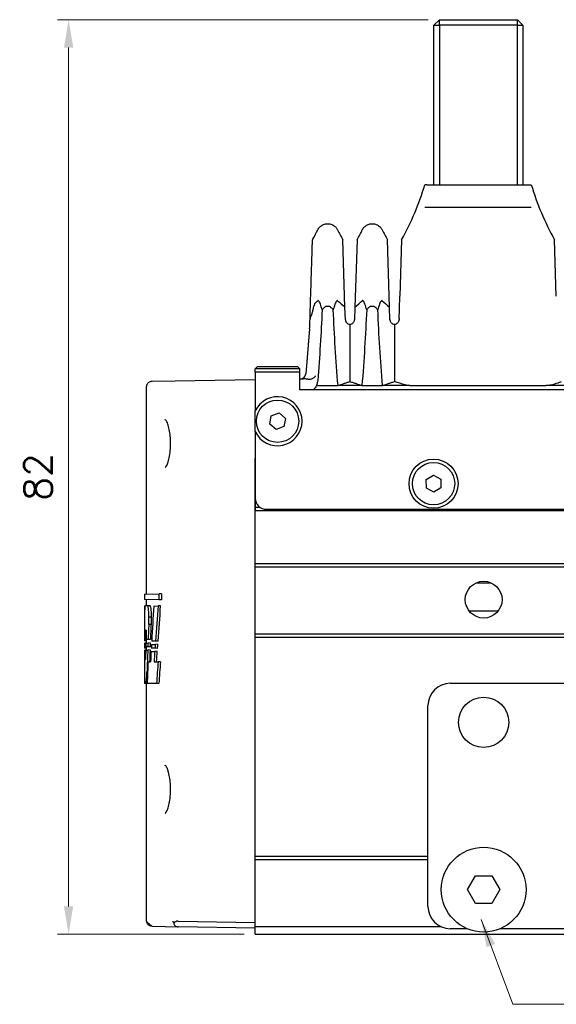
# Model space of a CAD drawing. Header units: millimetres. Extents: x 399 to 6076, y -1991 to 1602.
# Tile 298 of 324: x 5191 to 5239, y 479 to 567. Entities that reach past the tile are written whole.
import ezdxf

# ---------------------------------------------------------------- set-up
doc = ezdxf.new("R2010")
doc.units = ezdxf.units.MM
for name, color, linetype, lineweight in [('AM_0', 7, 'Continuous', 50), ('AM_5', 3, 'Continuous', 25), ('可見 (ISO)', 7, 'Continuous', 25)]:
    doc.layers.add(name, color=color, linetype=linetype, lineweight=lineweight)
doc.styles.add('尺寸標註', font='romans.shx', dxfattribs={"bigfont": 'CHINESET.SHX'})
doc.dimstyles.new('CNS1', dxfattribs={"dimtxt": 2.5, "dimasz": 2.5, "dimexe": 1, "dimexo": 1, "dimgap": 1.5, "dimtad": 1, "dimtoh": 1, "dimdec": 1, "dimdsep": 46, "dimtxsty": '尺寸標註', "dimcen": 0, "dimclrd": 2, "dimclre": 2, "dimclrt": 1, "dimadec": 0, "dimazin": 2, "dimtp": 0.1, "dimtm": 0.1, "dimtfac": 0.71, "dimtdec": 1, "dimtmove": 0, "dimatfit": 0, "dimfxl": 0, "dimlwd": 13, "dimlwe": 13, "dimarcsym": 0})
doc.dimstyles.new('CNS1$0', dxfattribs={"dimtxt": 2.5, "dimasz": 2.5, "dimexe": 1, "dimexo": 1, "dimgap": 1.5, "dimtad": 1, "dimtoh": 1, "dimdec": 1, "dimdsep": 46, "dimtxsty": '尺寸標註', "dimcen": 0, "dimclrd": 2, "dimclre": 2, "dimclrt": 1, "dimadec": 0, "dimazin": 2, "dimtp": 0.1, "dimtm": 0.1, "dimtfac": 0.71, "dimtdec": 1, "dimtmove": 0, "dimatfit": 0, "dimfxl": 0, "dimlwd": 13, "dimlwe": 13, "dimarcsym": 0})

# ---------------------------------------------------------------- blocks, each defined once
blk = doc.blocks.new('*D415')
at = {"layer": 'AM_5', "color": 2, "lineweight": 13}
for p, q in [((5227.841, 567.018), (5194.566, 567.018)), ((5195.566, 487.518), (5195.566, 564.518)), ((5211.319, 485.018), (5194.566, 485.018))]:
    blk.add_line(p, q, dxfattribs=at)
at = {"layer": 'AM_5', "color": 2}
for points in [[(5195.149, 564.518), (5195.983, 564.518), (5195.566, 567.018)], [(5195.149, 487.518), (5195.983, 487.518), (5195.566, 485.018)]]:
    blk.add_solid(points, dxfattribs=at)
at = {"layer": 'Defpoints', "color": 0}
for p in [(5195.566, 567.018), (5228.841, 567.018), (5212.319, 485.018)]:
    blk.add_point(p, dxfattribs=at)
at = {"layer": 'AM_5', "color": 1, "insert": (5192.816, 526.018), "char_height": 2.5, "attachment_point": 5, "rotation": 90, "style": '尺寸標註'}
blk.add_mtext('82', dxfattribs=at)

msp = doc.modelspace()

# ---------------------------------------------------------------- linework, layer by layer
at = {"layer": '可見 (ISO)'}
for p, q in [((5228.341, 566.518), (5228.841, 567.018)), ((5228.841, 567.018), (5235.841, 567.018)), ((5228.841, 566.518), (5228.841, 567.018)), ((5236.341, 566.518), (5235.841, 567.018)), ((5235.841, 566.518), (5235.841, 567.018)), ((5228.341, 552.218), (5228.341, 566.518)), ((5228.341, 566.518), (5228.841, 566.518)), ((5235.841, 566.518), (5228.841, 566.518)), ((5228.841, 566.518), (5228.841, 552.218)), ((5235.841, 552.218), (5235.841, 566.518)), ((5235.841, 566.518), (5236.341, 566.518)), ((5236.341, 566.518), (5236.341, 552.218)), ((5227.709, 552.218), (5227.544, 552.218)), ((5227.709, 552.218), (5228.225, 552.218)), ((5228.225, 552.218), (5236.413, 552.218)), ((5236.413, 552.218), (5236.929, 552.218)), ((5236.929, 552.218), (5237.095, 552.218)), ((5227.551, 550.218), (5227.711, 550.218)), ((5227.711, 550.218), (5236.928, 550.218)), ((5236.928, 550.218), (5237.087, 550.218)), ((5220.371, 541.251), (5220.181, 547.292)), ((5221.457, 547.292), (5221.267, 541.251)), ((5224.371, 541.251), (5224.181, 547.292)), ((5225.457, 547.292), (5225.298, 542.222)), ((5239.341, 542.222), (5239.181, 547.292)), ((5220.407, 540.118), (5220.371, 541.251)), ((5221.267, 541.251), (5221.232, 540.118)), ((5224.407, 540.118), (5224.371, 541.251)), ((5220.819, 539.718), (5220.819, 534.574)), ((5224.819, 539.718), (5224.819, 534.574)), ((5225.235, 540.22), (5225.232, 540.118)), ((5217.193, 539.306), (5216.857, 535.277)), ((5212.519, 535.918), (5212.319, 535.718)), ((5212.519, 535.918), (5216.119, 535.918)), ((5216.119, 535.918), (5216.319, 535.718)), ((5216.319, 535.718), (5212.319, 535.718)), ((5212.319, 535.418), (5212.319, 535.718)), ((5212.319, 535.418), (5212.319, 533.818)), ((5216.319, 535.418), (5212.319, 535.418)), ((5216.319, 535.418), (5216.319, 535.718)), ((5216.319, 533.818), (5216.319, 535.418)), ((5202.569, 515.509), (5202.569, 534.107)), ((5203.061, 534.606), (5205.145, 534.643)), ((5205.145, 534.643), (5212.319, 534.768)), ((5216.319, 534.818), (5216.642, 534.818)), ((5217.81, 534.218), (5219.747, 534.218)), ((5221.891, 534.218), (5219.747, 534.218)), ((5221.891, 534.218), (5223.747, 534.218)), ((5226.199, 534.218), (5223.747, 534.218)), ((5226.199, 534.218), (5238.44, 534.218)), ((5240.891, 534.218), (5238.44, 534.218)), ((5212.319, 533.818), (5212.319, 531.935)), ((5280.319, 533.818), (5216.319, 533.818)), ((5213.614, 530.762), (5213.745, 531.501)), ((5213.745, 531.501), (5214.451, 531.757)), ((5214.451, 531.757), (5215.025, 531.274)), ((5214.188, 530.279), (5213.614, 530.762)), ((5215.025, 531.274), (5214.894, 530.535)), ((5212.319, 530.102), (5212.319, 524.118)), ((5214.894, 530.535), (5214.188, 530.279)), ((5212.319, 518.268), (5212.319, 527.718)), ((5227.661, 525.779), (5228.303, 526.168)), ((5228.303, 526.168), (5228.961, 525.808)), ((5227.678, 525.028), (5227.661, 525.779)), ((5228.961, 525.808), (5228.977, 525.057)), ((5228.336, 524.668), (5227.678, 525.028)), ((5228.977, 525.057), (5228.336, 524.668)), ((5212.319, 524.118), (5212.319, 523.018)), ((5212.319, 523.318), (5212.719, 523.318)), ((5212.319, 523.018), (5284.319, 523.018)), ((5213.319, 523.118), (5283.319, 523.118)), ((5216.319, 523.018), (5216.319, 523.118)), ((5212.319, 517.968), (5212.319, 518.268)), ((5212.319, 518.268), (5284.319, 518.268)), ((5212.319, 517.968), (5284.319, 517.968)), ((5212.319, 511.968), (5212.319, 517.968)), ((5202.369, 515.505), (5203.7, 515.529)), ((5202.369, 515.505), (5202.369, 515.028)), ((5203.7, 515.004), (5202.369, 515.028)), ((5202.569, 514.488), (5202.569, 515.024)), ((5203.906, 515.532), (5203.7, 515.529)), ((5203.7, 515.004), (5203.7, 515.529)), ((5203.906, 515.001), (5203.7, 515.004)), ((5203.906, 515.532), (5203.906, 515.001)), ((5202.416, 514.434), (5202.37, 514.434)), ((5202.425, 514.486), (5202.655, 514.49)), ((5202.656, 514.49), (5202.857, 514.493)), ((5203.211, 514.448), (5203.593, 514.455)), ((5203.8, 514.459), (5203.593, 514.455)), ((5202.973, 513.434), (5202.77, 513.434)), ((5202.539, 512.29), (5202.439, 512.292)), ((5202.963, 512.802), (5202.761, 512.803)), ((5202.425, 511.452), (5202.371, 511.453)), ((5202.569, 511.318), (5202.387, 511.321)), ((5202.516, 511.45), (5202.425, 511.452)), ((5202.705, 511.447), (5202.516, 511.45)), ((5202.569, 511.128), (5202.569, 511.449)), ((5202.907, 511.443), (5202.705, 511.447)), ((5203.365, 511.304), (5203.028, 511.31)), ((5203.57, 511.3), (5203.365, 511.304)), ((5212.319, 511.968), (5284.319, 511.968)), ((5212.319, 511.668), (5212.319, 511.968)), ((5212.319, 492.015), (5212.319, 511.668)), ((5212.319, 511.668), (5284.319, 511.668)), ((5202.414, 510.802), (5202.369, 510.803)), ((5202.369, 510.496), (5202.41, 510.497)), ((5202.369, 510.348), (5202.369, 507.643)), ((5202.37, 511.124), (5202.418, 511.125)), ((5202.569, 510.668), (5202.383, 510.672)), ((5202.492, 510.499), (5202.41, 510.497)), ((5202.5, 510.801), (5202.414, 510.802)), ((5202.508, 511.127), (5202.418, 511.125)), ((5202.492, 510.499), (5202.672, 510.502)), ((5202.68, 510.798), (5202.5, 510.801)), ((5202.508, 511.127), (5202.693, 511.13)), ((5202.569, 510.5), (5202.569, 510.8)), ((5202.874, 510.505), (5202.672, 510.502)), ((5202.882, 510.794), (5202.68, 510.798)), ((5202.895, 511.133), (5202.693, 511.13)), ((5202.972, 510.376), (5203.296, 510.381)), ((5203.318, 510.655), (5202.99, 510.661)), ((5203.009, 511.004), (5203.342, 511.01)), ((5203.501, 510.385), (5203.296, 510.381)), ((5203.522, 510.652), (5203.318, 510.655)), ((5203.547, 511.013), (5203.342, 511.01)), ((5202.4, 509.649), (5202.473, 509.65)), ((5202.691, 509.434), (5202.923, 509.438)), ((5203.235, 509.443), (5203.604, 509.45)), ((5203.81, 509.453), (5203.604, 509.45)), ((5202.66, 508.618), (5202.606, 508.619)), ((5202.487, 507.513), (5202.371, 507.515)), ((5202.621, 507.51), (5202.487, 507.513)), ((5202.569, 486.23), (5202.569, 507.511)), ((5203.458, 507.496), (5202.621, 507.51)), ((5203.663, 507.492), (5203.458, 507.496)), ((5229.819, 507.518), (5304.793, 507.518)), ((5227.819, 487.518), (5227.819, 505.518)), ((5212.319, 491.715), (5212.319, 492.015)), ((5212.319, 492.015), (5227.819, 492.015)), ((5212.319, 485.715), (5212.319, 491.715)), ((5212.319, 491.715), (5227.819, 491.715)), ((5231.376, 489.018), (5232.098, 490.268)), ((5232.098, 490.268), (5233.541, 490.268)), ((5233.541, 490.268), (5234.263, 489.018)), ((5232.098, 487.768), (5231.376, 489.018)), ((5234.263, 489.018), (5233.541, 487.768)), ((5233.541, 487.768), (5232.098, 487.768)), ((5203.061, 485.73), (5205.389, 485.689)), ((5205.389, 486.189), (5212.319, 486.068)), ((5212.319, 485.568), (5205.389, 485.689)), ((5212.319, 485.018), (5212.319, 485.715)), ((5212.319, 485.715), (5228.953, 485.715)), ((5212.319, 485.018), (5284.319, 485.018)), ((5231.339, 485.518), (5229.819, 485.518)), ((5261.339, 485.518), (5234.299, 485.518))]:
    msp.add_line(p, q, dxfattribs=at)
for centre, radius in [((5214.319, 531.018), 1.9), ((5228.319, 525.418), 2.2), ((5228.319, 525.418), 1.9), ((5232.819, 515.018), 1.65), ((5232.819, 504.018), 2.25), ((5232.819, 489.018), 3.8)]:
    msp.add_circle(centre, radius, dxfattribs=at)
for centre, radius, start, end in [((5214.319, 531.018), 2.2, 204.61998, 155.38002), ((5213.319, 524.118), 1, 180, 270), ((5229.819, 505.518), 2, 90, 180), ((5229.819, 487.518), 2, 180, 270)]:
    msp.add_arc(centre, radius, start, end, dxfattribs=at)
for centre, major_axis, ratio, start_param, end_param in [((5195.613, 544.959), (-24.953, -2.198), 0.421516, 2.621532, 2.639144), ((5242.034, 544.93), (-24.962, 2.231), 0.420915, 0.503, 0.558808), ((5199.605, 544.93), (-24.962, -2.231), 0.420915, 2.582784, 2.638593), ((5246.034, 544.93), (-24.962, 2.231), 0.420915, 0.503, 0.558808), ((5207.521, 539.145), (6.811, 7.656), 0.903414, 5.405778, 5.458341), ((5204.038, 532.234), (-24.543, 0.111), 0.186168, 3.626691, 3.703384), ((5692.352, 512.642), (-489.264, 27.886), 0.951806, 0.055971, 0.059557), ((5675.081, 490.343), (-472.004, -26.902), 0.951806, 6.16979, 6.176773), ((5248.319, 479.163), (-0.94, 142.854), 0.321589, 1.319052, 1.341752), ((5248.319, 479.163), (-0.935, 142.232), 0.321589, 1.317912, 1.340768), ((5692.356, 512.879), (-489.267, -27.886), 0.951806, 6.222178, 6.226432), ((5681.23, 501.95), (-478.17, 27.033), 0.950998, 0.036675, 0.03852), ((5681.75, 502.773), (-478.688, -27.062), 0.950998, 6.202937, 6.204779), ((5678.684, 491.984), (-475.611, 27.108), 0.951806, 0.013887, 0.01688), ((5676.695, 491.987), (-473.425, 26.983), 0.951806, 0.013684, 0.016697), ((5692.352, 512.642), (-489.264, 27.886), 0.951806, 0.062362, 0.062643), ((5248.317, 512.946), (-0.942, -141.574), 0.324478, 4.727419, 4.729687), ((5692.072, 512.966), (-488.984, -27.87), 0.951806, 6.228672, 6.22899), ((5248.318, 509.211), (0.855, 223.216), 0.205814, 1.564452, 1.56504), ((5690.151, 501.857), (-487.066, 27.761), 0.951806, 0.041205, 0.043032), ((5248.32, 501.983), (0.942, -141.579), 0.32449, 4.645614, 4.647898), ((5690.577, 502.685), (-487.491, -27.785), 0.951806, 6.206565, 6.208391), ((5248.327, 502.737), (-0.942, -141.591), 0.324516, 4.655261, 4.657566), ((5681.795, 491.792), (-478.719, 27.285), 0.951806, 0.018811, 0.022939), ((5248.319, 491.776), (0.942, -141.578), 0.324488, 4.573096, 4.575464), ((5679.815, 491.794), (-476.542, 27.161), 0.951806, 0.018621, 0.020975), ((5248.323, 491.774), (0.939, -140.967), 0.324499, 4.572462, 4.574891), ((5679.379, 490.263), (-476.301, -27.147), 0.951806, 6.179076, 6.181142), ((5248.318, 490.034), (-0.943, -141.576), 0.324483, 4.565882, 4.568332), ((5662.075, 480.551), (-459.004, 26.161), 0.951806, 6.274785, 6.276933), ((5248.323, 479.499), (0.943, -141.584), 0.3245, 4.485792, 4.48836), ((5660.005, 480.562), (-456.738, 26.032), 0.951806, 6.274464, 6.276623), ((5248.319, 479.502), (0.938, -140.961), 0.324485, 4.484781, 4.487414), ((5679.478, 495.387), (-476.418, -26.953), 0.951069, 6.192818, 6.197057), ((5647.581, 476.101), (-444.525, 25.149), 0.951069, 6.263777, 6.268404), ((5645.521, 476.117), (-442.267, 25.021), 0.951069, 6.263403, 6.268071), ((5205.398, 485.689), (0.358, -0.361), 0.965693, 2.360557, 3.237574)]:
    msp.add_ellipse(centre, major_axis=major_axis, ratio=ratio, start_param=start_param, end_param=end_param, dxfattribs=at)
for points in [[(5225.457, 547.292), (5226.329, 548.848), (5227.033, 550.51), (5227.544, 552.218)], [(5237.095, 552.218), (5237.606, 550.51), (5238.31, 548.848), (5239.181, 547.292)], [(5217.516, 547.397), (5217.658, 547.653), (5217.795, 547.912), (5217.927, 548.173)], [(5217.927, 548.173), (5217.927, 548.173), (5217.927, 548.173), (5217.927, 548.173)], [(5219.711, 548.173), (5219.862, 547.876), (5220.019, 547.582), (5220.181, 547.292)], [(5221.457, 547.292), (5221.62, 547.582), (5221.777, 547.876), (5221.927, 548.173)], [(5221.927, 548.173), (5221.927, 548.173), (5221.927, 548.173), (5221.927, 548.173)], [(5223.711, 548.173), (5223.862, 547.876), (5224.019, 547.582), (5224.181, 547.292)], [(5217.029, 534.794), (5217.06, 534.793), (5217.091, 534.791), (5217.123, 534.789)], [(5217.81, 534.218), (5217.737, 534.072), (5217.64, 533.94), (5217.533, 533.818)], [(5202.761, 512.803), (5202.765, 513.014), (5202.769, 513.226), (5202.77, 513.434)], [(5202.973, 513.434), (5202.971, 513.225), (5202.967, 513.014), (5202.963, 512.802)]]:
    msp.add_open_spline(points, degree=3, dxfattribs=at)
for points, knots in [([(5217.927, 548.173), (5217.976, 548.269), (5218.042, 548.359), (5218.196, 548.51), (5218.287, 548.574), (5218.482, 548.668), (5218.588, 548.7), (5218.803, 548.727), (5218.915, 548.722), (5219.127, 548.679), (5219.231, 548.639), (5219.418, 548.529), (5219.503, 548.458), (5219.628, 548.315), (5219.674, 548.246), (5219.711, 548.173)], [0, 0, 0, 0, 0.0323105, 0.0323105, 0.0648229, 0.0648229, 0.097328, 0.097328, 0.1298334, 0.1298334, 0.1623388, 0.1623388, 0.1948441, 0.1948441, 0.2193183, 0.2193183, 0.2193183, 0.2193183]), ([(5221.927, 548.173), (5221.976, 548.269), (5222.042, 548.359), (5222.196, 548.51), (5222.287, 548.574), (5222.482, 548.668), (5222.588, 548.7), (5222.803, 548.727), (5222.915, 548.722), (5223.127, 548.679), (5223.231, 548.639), (5223.418, 548.529), (5223.503, 548.458), (5223.628, 548.315), (5223.674, 548.246), (5223.711, 548.173)], [0, 0, 0, 0, 0.0323105, 0.0323105, 0.0648229, 0.0648229, 0.097328, 0.097328, 0.1298334, 0.1298334, 0.1623388, 0.1623388, 0.1948441, 0.1948441, 0.2193183, 0.2193183, 0.2193183, 0.2193183]), ([(5217.453, 547.171), (5217.455, 547.208), (5217.46, 547.246), (5217.477, 547.311), (5217.487, 547.338), (5217.504, 547.376), (5217.51, 547.386), (5217.516, 547.397)], [0, 0, 0, 0, 0.01134046, 0.01134046, 0.02003167, 0.02003167, 0.02367096, 0.02367096, 0.02367096, 0.02367096]), ([(5217.233, 540.157), (5217.236, 540.238), (5217.238, 540.32), (5217.241, 540.401), (5217.245, 540.532), (5217.249, 540.664), (5217.253, 540.794), (5217.255, 540.839), (5217.256, 540.885), (5217.257, 540.929), (5217.264, 541.142), (5217.271, 541.351), (5217.277, 541.555), (5217.278, 541.594), (5217.279, 541.633), (5217.281, 541.672), (5217.295, 542.123), (5217.308, 542.551), (5217.321, 542.958), (5217.322, 542.987), (5217.323, 543.016), (5217.324, 543.044), (5217.33, 543.234), (5217.336, 543.42), (5217.341, 543.6), (5217.342, 543.625), (5217.343, 543.649), (5217.344, 543.673), (5217.349, 543.855), (5217.355, 544.031), (5217.36, 544.199), (5217.361, 544.22), (5217.361, 544.24), (5217.362, 544.26), (5217.373, 544.619), (5217.384, 544.945), (5217.393, 545.241), (5217.393, 545.254), (5217.394, 545.266), (5217.394, 545.279), (5217.403, 545.575), (5217.412, 545.839), (5217.419, 546.07), (5217.419, 546.077), (5217.419, 546.084), (5217.42, 546.091), (5217.423, 546.204), (5217.426, 546.308), (5217.429, 546.403), (5217.43, 546.408), (5217.43, 546.413), (5217.43, 546.418), (5217.433, 546.513), (5217.436, 546.6), (5217.438, 546.677), (5217.438, 546.68), (5217.438, 546.683), (5217.438, 546.685), (5217.443, 546.843), (5217.447, 546.963), (5217.45, 547.044), (5217.45, 547.045), (5217.45, 547.045), (5217.45, 547.046), (5217.451, 547.087), (5217.452, 547.117), (5217.452, 547.138), (5217.453, 547.159), (5217.453, 547.17), (5217.453, 547.171), (5217.453, 547.171), (5217.453, 547.171), (5217.453, 547.171), (5217.453, 547.171), (5217.453, 547.171), (5217.453, 547.171)], [0.00039621, 0.00039621, 0.00039621, 0.00039621, 0.00068463, 0.00068463, 0.00068463, 0.00114938, 0.00114938, 0.00114938, 0.00131087, 0.00131087, 0.00131087, 0.00207834, 0.00207834, 0.00207834, 0.00222554, 0.00222554, 0.00222554, 0.00393372, 0.00393372, 0.00393372, 0.00405488, 0.00405488, 0.00405488, 0.00486012, 0.00486012, 0.00486012, 0.00496955, 0.00496955, 0.00496955, 0.00578579, 0.00578579, 0.00578579, 0.00588421, 0.00588421, 0.00588421, 0.00763693, 0.00763693, 0.00763693, 0.00771355, 0.00771355, 0.00771355, 0.00948806, 0.00948806, 0.00948806, 0.00954289, 0.00954289, 0.00954289, 0.01041364, 0.01041364, 0.01041364, 0.01045756, 0.01045756, 0.01045756, 0.01133922, 0.01133922, 0.01133922, 0.01137222, 0.01137222, 0.01137222, 0.01319036, 0.01319036, 0.01319036, 0.01320156, 0.01320156, 0.01320156, 0.01411593, 0.01411593, 0.01411593, 0.0150309, 0.0150309, 0.0150309, 0.01504151, 0.01504151, 0.01504151, 0.01504985, 0.01504985, 0.01504985, 0.01504985]), ([(5225.235, 540.22), (5225.247, 540.587), (5225.258, 540.94), (5225.279, 541.617), (5225.289, 541.932), (5225.298, 542.222)], [0, 0, 0, 0, 0.1132605, 0.1132605, 0.2273799, 0.2273799, 0.2273799, 0.2273799]), ([(5217.491, 540.943), (5217.514, 541.037), (5217.549, 541.175), (5217.613, 541.389), (5217.647, 541.49), (5217.686, 541.577), (5217.694, 541.594), (5217.706, 541.614), (5217.711, 541.62), (5217.719, 541.631), (5217.723, 541.636), (5217.727, 541.64)], [0.00000408, 0.00000408, 0.00000408, 0.00000408, 0.0294788, 0.0294788, 0.04812762, 0.04812762, 0.05236117, 0.05236117, 0.0543779, 0.0543779, 0.05637162, 0.05637162, 0.05637162, 0.05637162]), ([(5218.319, 540.992), (5218.274, 541.166), (5218.22, 541.355), (5218.12, 541.635), (5218.074, 541.74), (5218.01, 541.814), (5217.991, 541.83), (5217.964, 541.835), (5217.957, 541.835), (5217.942, 541.831), (5217.934, 541.826), (5217.927, 541.82)], [0.000001, 0.000001, 0.000001, 0.000001, 0.0714924, 0.0714924, 0.1277503, 0.1277503, 0.146606, 0.146606, 0.1538685, 0.1538685, 0.1602048, 0.1602048, 0.1602048, 0.1602048]), ([(5219.319, 540.992), (5219.269, 541.062), (5219.21, 541.131), (5219.092, 541.229), (5219.035, 541.265), (5218.924, 541.307), (5218.872, 541.317), (5218.765, 541.317), (5218.714, 541.307), (5218.602, 541.264), (5218.546, 541.228), (5218.428, 541.13), (5218.37, 541.062), (5218.319, 540.992)], [-0.1247327, -0.1247327, -0.1247327, -0.1247327, -0.0982902, -0.0982902, -0.0783586, -0.0783586, -0.0623217, -0.0623217, -0.0462805, -0.0462805, -0.0263058, -0.0263058, -0.000001, -0.000001, -0.000001, -0.000001]), ([(5219.711, 541.82), (5219.704, 541.826), (5219.697, 541.831), (5219.682, 541.835), (5219.674, 541.835), (5219.647, 541.83), (5219.628, 541.814), (5219.565, 541.74), (5219.519, 541.635), (5219.419, 541.354), (5219.365, 541.166), (5219.319, 540.992)], [0, 0, 0, 0, 0.0047042, 0.0047042, 0.0100974, 0.0100974, 0.0241052, 0.0241052, 0.0657013, 0.0657013, 0.1178924, 0.1178924, 0.1178924, 0.1178924]), ([(5222.319, 540.992), (5222.274, 541.166), (5222.22, 541.355), (5222.12, 541.635), (5222.074, 541.74), (5222.01, 541.814), (5221.991, 541.83), (5221.964, 541.835), (5221.957, 541.835), (5221.942, 541.831), (5221.934, 541.826), (5221.927, 541.82)], [0.000001, 0.000001, 0.000001, 0.000001, 0.0714924, 0.0714924, 0.1277503, 0.1277503, 0.146606, 0.146606, 0.1538685, 0.1538685, 0.1602048, 0.1602048, 0.1602048, 0.1602048]), ([(5223.319, 540.992), (5223.269, 541.062), (5223.21, 541.131), (5223.092, 541.229), (5223.035, 541.265), (5222.924, 541.307), (5222.872, 541.317), (5222.765, 541.317), (5222.714, 541.307), (5222.602, 541.264), (5222.546, 541.228), (5222.428, 541.13), (5222.37, 541.062), (5222.319, 540.992)], [-0.1247327, -0.1247327, -0.1247327, -0.1247327, -0.0982902, -0.0982902, -0.0783586, -0.0783586, -0.0623217, -0.0623217, -0.0462805, -0.0462805, -0.0263058, -0.0263058, -0.000001, -0.000001, -0.000001, -0.000001]), ([(5223.711, 541.82), (5223.704, 541.826), (5223.697, 541.831), (5223.682, 541.835), (5223.674, 541.835), (5223.647, 541.83), (5223.628, 541.814), (5223.565, 541.74), (5223.519, 541.635), (5223.419, 541.354), (5223.365, 541.166), (5223.319, 540.992)], [0, 0, 0, 0, 0.0047042, 0.0047042, 0.0100974, 0.0100974, 0.0241052, 0.0241052, 0.0657013, 0.0657013, 0.1178924, 0.1178924, 0.1178924, 0.1178924]), ([(5217.303, 540.406), (5217.278, 540.377), (5217.26, 540.344), (5217.249, 540.302), (5217.238, 540.259), (5217.235, 540.208), (5217.233, 540.157)], [0, 0, 0, 0, 0.0001525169, 0.0001525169, 0.0001525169, 0.0003050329, 0.0003050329, 0.0003050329, 0.0003050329]), ([(5217.303, 540.406), (5217.311, 540.414), (5217.318, 540.425), (5217.332, 540.45), (5217.34, 540.465), (5217.372, 540.535), (5217.395, 540.605), (5217.442, 540.754), (5217.468, 540.852), (5217.491, 540.943)], [0.00000309, 0.00000309, 0.00000309, 0.00000309, 0.00441285, 0.00441285, 0.00950236, 0.00950236, 0.02806147, 0.02806147, 0.0563484, 0.0563484, 0.0563484, 0.0563484]), ([(5218.319, 540.992), (5218.272, 539.949), (5218.217, 538.901), (5218.088, 536.796), (5218.014, 535.739), (5217.929, 534.681)], [0.000001, 0.000001, 0.000001, 0.000001, 0.3193535, 0.3193535, 0.6386692, 0.6386692, 0.6386692, 0.6386692]), ([(5219.747, 534.218), (5219.653, 535.354), (5219.571, 536.488), (5219.429, 538.748), (5219.369, 539.874), (5219.319, 540.992)], [0.000001, 0.000001, 0.000001, 0.000001, 0.3426565, 0.3426565, 0.6852179, 0.6852179, 0.6852179, 0.6852179]), ([(5222.319, 540.992), (5222.269, 539.874), (5222.209, 538.748), (5222.067, 536.488), (5221.986, 535.354), (5221.891, 534.218)], [0.000001, 0.000001, 0.000001, 0.000001, 0.3426188, 0.3426188, 0.6852542, 0.6852542, 0.6852542, 0.6852542]), ([(5223.747, 534.218), (5223.653, 535.354), (5223.571, 536.488), (5223.429, 538.748), (5223.369, 539.874), (5223.319, 540.992)], [0.000001, 0.000001, 0.000001, 0.000001, 0.3426565, 0.3426565, 0.6852179, 0.6852179, 0.6852179, 0.6852179]), ([(5217.223, 539.821), (5217.223, 539.828), (5217.223, 539.835), (5217.223, 539.842), (5217.227, 539.947), (5217.23, 540.052), (5217.233, 540.157)], [-0.0000208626, -0.0000208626, -0.0000208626, -0.0000208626, 0, 0, 0, 0.0003157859, 0.0003157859, 0.0003157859, 0.0003157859]), ([(5220.407, 540.118), (5220.407, 540.094), (5220.41, 540.069), (5220.421, 540.02), (5220.428, 539.996), (5220.452, 539.939), (5220.47, 539.909), (5220.514, 539.849), (5220.546, 539.819), (5220.599, 539.781), (5220.618, 539.77), (5220.696, 539.731), (5220.759, 539.718), (5220.819, 539.718)], [-0.1004113, -0.1004113, -0.1004113, -0.1004113, -0.0910518, -0.0910518, -0.0813066, -0.0813066, -0.0662747, -0.0662747, -0.0452497, -0.0452497, -0.0347369, -0.0347369, -0.000001, -0.000001, -0.000001, -0.000001]), ([(5220.819, 539.718), (5220.879, 539.718), (5220.943, 539.731), (5221.021, 539.77), (5221.039, 539.781), (5221.093, 539.819), (5221.125, 539.85), (5221.169, 539.91), (5221.187, 539.939), (5221.21, 539.996), (5221.218, 540.02), (5221.228, 540.069), (5221.231, 540.094), (5221.232, 540.118)], [-0.08024384, -0.08024384, -0.08024384, -0.08024384, -0.05244875, -0.05244875, -0.04403813, -0.04403813, -0.02725332, -0.02725332, -0.01524627, -0.01524627, -0.00747113, -0.00747113, -0.000001, -0.000001, -0.000001, -0.000001]), ([(5224.407, 540.118), (5224.407, 540.094), (5224.41, 540.069), (5224.421, 540.02), (5224.428, 539.996), (5224.452, 539.939), (5224.47, 539.909), (5224.514, 539.849), (5224.546, 539.819), (5224.599, 539.781), (5224.618, 539.77), (5224.696, 539.731), (5224.759, 539.718), (5224.819, 539.718)], [-0.1004113, -0.1004113, -0.1004113, -0.1004113, -0.0910518, -0.0910518, -0.0813066, -0.0813066, -0.0662747, -0.0662747, -0.0452497, -0.0452497, -0.0347369, -0.0347369, -0.000001, -0.000001, -0.000001, -0.000001]), ([(5224.819, 539.718), (5224.879, 539.718), (5224.943, 539.731), (5225.021, 539.77), (5225.039, 539.781), (5225.093, 539.819), (5225.125, 539.85), (5225.169, 539.91), (5225.187, 539.939), (5225.21, 539.996), (5225.218, 540.02), (5225.228, 540.069), (5225.231, 540.094), (5225.232, 540.118)], [-0.08024384, -0.08024384, -0.08024384, -0.08024384, -0.05244875, -0.05244875, -0.04403813, -0.04403813, -0.02725332, -0.02725332, -0.01524627, -0.01524627, -0.00747113, -0.00747113, -0.000001, -0.000001, -0.000001, -0.000001]), ([(5216.359, 534.818), (5216.418, 534.818), (5216.479, 534.829), (5216.537, 534.851), (5216.594, 534.873), (5216.649, 534.906), (5216.696, 534.949), (5216.743, 534.991), (5216.781, 535.043), (5216.808, 535.098), (5216.837, 535.156), (5216.852, 535.216), (5216.857, 535.277)], [0, 0, 0, 0, 0.0001913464, 0.0001913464, 0.0001913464, 0.0003830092, 0.0003830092, 0.0003830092, 0.0005742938, 0.0005742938, 0.0005742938, 0.0007725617, 0.0007725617, 0.0007725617, 0.0007725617]), ([(5217.394, 534.826), (5217.431, 534.841), (5217.467, 534.859), (5217.534, 534.897), (5217.566, 534.918), (5217.652, 534.983), (5217.694, 535.026), (5217.725, 535.068), (5217.729, 535.073), (5217.733, 535.079), (5217.735, 535.081)], [0.00000001, 0.00000001, 0.00000001, 0.00000001, 0.01208591, 0.01208591, 0.024168, 0.024168, 0.04790078, 0.04790078, 0.0495453, 0.05118982, 0.05118982, 0.05118982, 0.05118982]), ([(5202.569, 534.107), (5202.569, 534.16), (5202.578, 534.215), (5202.607, 534.301), (5202.623, 534.335), (5202.671, 534.413), (5202.707, 534.456), (5202.775, 534.512), (5202.803, 534.531), (5202.88, 534.573), (5202.934, 534.591), (5203.012, 534.604), (5203.036, 534.606), (5203.061, 534.606)], [0, 0, 0, 0, 0.01613951, 0.01613951, 0.02726405, 0.02726405, 0.04367273, 0.04367273, 0.05366158, 0.05366158, 0.07009685, 0.07009685, 0.07740054, 0.07740054, 0.07740054, 0.07740054]), ([(5217.029, 534.794), (5216.956, 534.798), (5216.887, 534.804), (5216.774, 534.813), (5216.718, 534.818), (5216.642, 534.818)], [0, 0, 0, 0, 0.02255278, 0.02255278, 0.03911854, 0.03911854, 0.03911854, 0.03911854]), ([(5217.123, 534.789), (5217.168, 534.787), (5217.215, 534.787), (5217.306, 534.798), (5217.351, 534.809), (5217.394, 534.826)], [-0.02801647, -0.02801647, -0.02801647, -0.02801647, -0.01403515, -0.01403515, -0.00001664, -0.00001664, -0.00001664, -0.00001664]), ([(5217.929, 534.681), (5217.923, 534.601), (5217.908, 534.523), (5217.865, 534.358), (5217.836, 534.282), (5217.81, 534.218)], [0, 0, 0, 0, 0.02408757, 0.02408757, 0.05114731, 0.05114731, 0.05114731, 0.05114731]), ([(5219.747, 534.218), (5219.912, 534.279), (5220.083, 534.339), (5220.352, 534.428), (5220.443, 534.457), (5220.582, 534.501), (5220.629, 534.516), (5220.724, 534.545), (5220.81, 534.571), (5220.819, 534.574)], [0.000001, 0.000001, 0.000001, 0.000001, 0.1158104, 0.1158104, 0.1736801, 0.1736801, 0.2025589, 0.2025589, 0.2315337, 0.2315337, 0.2315337, 0.2315337]), ([(5220.819, 534.574), (5220.829, 534.571), (5220.915, 534.545), (5221.009, 534.516), (5221.056, 534.501), (5221.196, 534.457), (5221.287, 534.428), (5221.555, 534.339), (5221.727, 534.279), (5221.891, 534.218)], [0.000001, 0.000001, 0.000001, 0.000001, 0.00576801, 0.00576801, 0.01151589, 0.01151589, 0.02303402, 0.02303402, 0.04608415, 0.04608415, 0.04608415, 0.04608415]), ([(5223.747, 534.218), (5223.912, 534.279), (5224.083, 534.339), (5224.352, 534.428), (5224.443, 534.457), (5224.582, 534.501), (5224.629, 534.516), (5224.724, 534.545), (5224.81, 534.571), (5224.819, 534.574)], [0.000001, 0.000001, 0.000001, 0.000001, 0.1158104, 0.1158104, 0.1736801, 0.1736801, 0.2025589, 0.2025589, 0.2315337, 0.2315337, 0.2315337, 0.2315337]), ([(5226.199, 534.218), (5226.154, 534.218), (5226.109, 534.219), (5226.021, 534.223), (5225.978, 534.227), (5225.899, 534.235), (5225.864, 534.241), (5225.803, 534.253), (5225.778, 534.259), (5225.759, 534.266)], [0.00000001, 0.00000001, 0.00000001, 0.00000001, 0.01347717, 0.01347717, 0.02746432, 0.02746432, 0.0414418, 0.0414418, 0.05499345, 0.05499345, 0.05499345, 0.05499345]), ([(5238.88, 534.266), (5238.86, 534.259), (5238.835, 534.253), (5238.775, 534.241), (5238.74, 534.235), (5238.661, 534.227), (5238.618, 534.223), (5238.53, 534.219), (5238.485, 534.218), (5238.44, 534.218)], [0, 0, 0, 0, 0.0135204, 0.0135204, 0.02746573, 0.02746573, 0.04149223, 0.04149223, 0.05500717, 0.05500717, 0.05500717, 0.05500717]), ([(5238.88, 534.266), (5239.026, 534.319), (5239.177, 534.37), (5239.547, 534.492), (5239.757, 534.555), (5239.819, 534.574)], [0.000001, 0.000001, 0.000001, 0.000001, 0.1003793, 0.1003793, 0.2370577, 0.2370577, 0.2370577, 0.2370577]), ([(5204.233, 526.872), (5204.233, 526.872), (5204.239, 526.874), (5204.276, 526.903), (5204.324, 526.961), (5204.414, 527.13), (5204.459, 527.238), (5204.548, 527.514), (5204.591, 527.693), (5204.662, 528.092), (5204.69, 528.319), (5204.713, 528.664), (5204.717, 528.777), (5204.72, 528.919), (5204.72, 528.948), (5204.721, 528.998), (5204.721, 529.019), (5204.72, 529.106), (5204.719, 529.17), (5204.711, 529.429), (5204.697, 529.623), (5204.651, 530.021), (5204.616, 530.226), (5204.531, 530.585), (5204.48, 530.743), (5204.377, 530.988), (5204.321, 531.079), (5204.253, 531.154), (5204.233, 531.164), (5204.233, 531.164)], [0.0207169, 0.0207169, 0.0207169, 0.0207169, 0.0486597, 0.0486597, 0.1137949, 0.1137949, 0.1731123, 0.1731123, 0.2422385, 0.2422385, 0.3140264, 0.3140264, 0.3480923, 0.3480923, 0.3567118, 0.3567118, 0.3631759, 0.3631759, 0.3825853, 0.3825853, 0.441293, 0.441293, 0.5111221, 0.5111221, 0.5820149, 0.5820149, 0.6530275, 0.6530275, 0.6994876, 0.6994876, 0.6994876, 0.6994876]), ([(5202.425, 514.486), (5202.42, 514.464), (5202.415, 514.432), (5202.402, 514.305), (5202.395, 514.177), (5202.386, 513.881), (5202.383, 513.695), (5202.381, 513.472), (5202.381, 513.455), (5202.381, 513.437)], [-0.7207878, -0.7207878, -0.7207878, -0.7207878, -0.6892162, -0.6892162, -0.6265587, -0.6265587, -0.563995, -0.563995, -0.5586618, -0.5586618, -0.5586618, -0.5586618]), ([(5202.77, 513.434), (5202.771, 513.474), (5202.771, 513.513), (5202.771, 513.551), (5202.771, 513.669), (5202.768, 513.795), (5202.756, 514.026), (5202.746, 514.132), (5202.725, 514.299), (5202.712, 514.371), (5202.684, 514.467), (5202.669, 514.49), (5202.656, 514.49), (5202.656, 514.49), (5202.655, 514.49)], [-0.0115197, -0.0115197, -0.0115197, -0.0115197, 0, 0, 0, 0.0354088, 0.0354088, 0.0708176, 0.0708176, 0.1064609, 0.1064609, 0.1421042, 0.1421042, 0.1426401, 0.1426401, 0.1426401, 0.1426401]), ([(5202.857, 514.493), (5202.871, 514.493), (5202.885, 514.47), (5202.913, 514.374), (5202.927, 514.301), (5202.948, 514.134), (5202.958, 514.028), (5202.97, 513.796), (5202.974, 513.67), (5202.974, 513.513), (5202.973, 513.474), (5202.973, 513.434)], [0.1421247, 0.1421247, 0.1421247, 0.1421247, 0.177904, 0.177904, 0.2136834, 0.2136834, 0.2492251, 0.2492251, 0.2847668, 0.2847668, 0.2963185, 0.2963185, 0.2963185, 0.2963185]), ([(5202.487, 507.513), (5202.498, 507.531), (5202.509, 507.569), (5202.537, 507.711), (5202.554, 507.839), (5202.581, 508.134), (5202.594, 508.321), (5202.604, 508.556), (5202.605, 508.587), (5202.606, 508.619)], [-0.231066, -0.231066, -0.231066, -0.231066, -0.1883894, -0.1883894, -0.1255662, -0.1255662, -0.0627831, -0.0627831, -0.053411, -0.053411, -0.053411, -0.053411]), ([(5202.369, 507.643), (5202.369, 507.621), (5202.369, 507.601), (5202.37, 507.543), (5202.37, 507.52), (5202.371, 507.515)], [-0.18809261, -0.18809261, -0.18809261, -0.18809261, -0.17584149, -0.17584149, -0.14486418, -0.14486418, -0.14486418, -0.14486418]), ([(5204.233, 495.872), (5204.233, 495.872), (5204.239, 495.874), (5204.276, 495.903), (5204.324, 495.961), (5204.414, 496.13), (5204.459, 496.238), (5204.548, 496.514), (5204.591, 496.693), (5204.662, 497.092), (5204.69, 497.319), (5204.713, 497.664), (5204.717, 497.777), (5204.72, 497.919), (5204.72, 497.948), (5204.721, 497.998), (5204.721, 498.019), (5204.72, 498.106), (5204.719, 498.17), (5204.711, 498.429), (5204.697, 498.623), (5204.651, 499.021), (5204.616, 499.226), (5204.531, 499.585), (5204.48, 499.743), (5204.377, 499.988), (5204.321, 500.079), (5204.253, 500.154), (5204.233, 500.164), (5204.233, 500.164)], [0.0207169, 0.0207169, 0.0207169, 0.0207169, 0.0486597, 0.0486597, 0.1137949, 0.1137949, 0.1731123, 0.1731123, 0.2422385, 0.2422385, 0.3140264, 0.3140264, 0.3480923, 0.3480923, 0.3567118, 0.3567118, 0.3631759, 0.3631759, 0.3825853, 0.3825853, 0.441293, 0.441293, 0.5111221, 0.5111221, 0.5820149, 0.5820149, 0.6530275, 0.6530275, 0.6994876, 0.6994876, 0.6994876, 0.6994876]), ([(5203.06, 485.73), (5203.06, 485.73), (5203.06, 485.73), (5203.06, 485.73), (5203.06, 485.73), (5203.059, 485.73), (5203.057, 485.73), (5203.053, 485.73), (5203.049, 485.73), (5203.013, 485.732), (5202.98, 485.736), (5202.895, 485.758), (5202.844, 485.78), (5202.769, 485.828), (5202.743, 485.849), (5202.717, 485.875), (5202.715, 485.877), (5202.708, 485.884), (5202.702, 485.89), (5202.682, 485.913), (5202.667, 485.932), (5202.623, 485.997), (5202.6, 486.048), (5202.578, 486.132), (5202.573, 486.164), (5202.57, 486.207), (5202.569, 486.218), (5202.569, 486.23)], [0, 0, 0, 0, 0.00001337, 0.00001337, 0.00004901, 0.00004901, 0.00042924, 0.00042924, 0.00144321, 0.00144321, 0.01132451, 0.01132451, 0.02775701, 0.02775701, 0.03787048, 0.03787048, 0.03864818, 0.03864818, 0.0409818, 0.0409818, 0.04799743, 0.04799743, 0.06448871, 0.06448871, 0.07409933, 0.07409933, 0.07745578, 0.07745578, 0.07745578, 0.07745578]), ([(5203.061, 485.73), (5203.061, 485.73), (5203.061, 485.73), (5203.061, 485.73), (5203.061, 485.73), (5203.061, 485.73), (5202.569, 485.996), (5202.569, 486.23)], [0, 0, 0, 0, 0.00003896, 0.00003896, 0.00005822, 0.00005822, 0.07014915, 0.07014915, 0.07014915, 0.07014915]), ([(5204.924, 486.189), (5204.927, 486.18), (5204.93, 486.171), (5204.941, 486.141), (5204.949, 486.121), (5204.973, 486.072), (5204.989, 486.044), (5205.008, 486.015)], [-0.0247686, -0.0247686, -0.0247686, -0.0247686, -0.02091448, -0.02091448, -0.01229054, -0.01229054, -0.00000097, -0.00000097, -0.00000097, -0.00000097]), ([(5205.008, 486.015), (5205.01, 485.977), (5205.018, 485.938), (5205.049, 485.863), (5205.073, 485.827), (5205.134, 485.768), (5205.168, 485.744), (5205.237, 485.714), (5205.266, 485.705), (5205.327, 485.693), (5205.358, 485.69), (5205.389, 485.689)], [0.00000087, 0.00000087, 0.00000087, 0.00000087, 0.01642997, 0.01642997, 0.03297362, 0.03297362, 0.04733203, 0.04733203, 0.05698009, 0.05698009, 0.06635361, 0.06635361, 0.06635361, 0.06635361])]:
    msp.add_open_spline(points, degree=3, knots=knots, dxfattribs=at)
for points, weights in [([(5212.319, 530.102), (5212.319, 531.018), (5212.319, 531.935)], [1.2380952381, 1.3619047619, 1.2380952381]), ([(5232.132, 516.518), (5232.819, 516.518), (5233.507, 516.518)], [1.79251403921, 1.97176544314, 1.79251403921]), ([(5231.507, 514.018), (5232.819, 514.018), (5234.132, 514.018)], [2.88408998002, 4.75874846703, 2.88408998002])]:
    msp.add_rational_spline(points, weights, degree=2, dxfattribs=at)

# ---------------------------------------------------------------- dimensions: what is measured, and where the dimension line sits
at = {"layer": 'AM_5'}
dim = msp.add_linear_dim(base=(5195.566, 567.018), p1=(5212.319, 485.018), p2=(5228.841, 567.018), angle=90, dimstyle='CNS1$0', override={"dimpost": '', "dimfxl": 4, "dimarcsym": 1}, dxfattribs=at)
dim.commit()
dim.dimension.update_dxf_attribs({"geometry": '*D415', "text_midpoint": (5192.816, 526.018)})

# ---------------------------------------------------------------- leaders
at = {"layer": 'AM_0', "annotation_type": 0, "has_hookline": 1, "hookline_direction": 0, "text_width": 29.368}
msp.add_leader([(5232.591, 486.347), (5235.441, 478.737), (5237.941, 478.737)], dimstyle='CNS1', dxfattribs=at)

doc.saveas('drawing.dxf')
